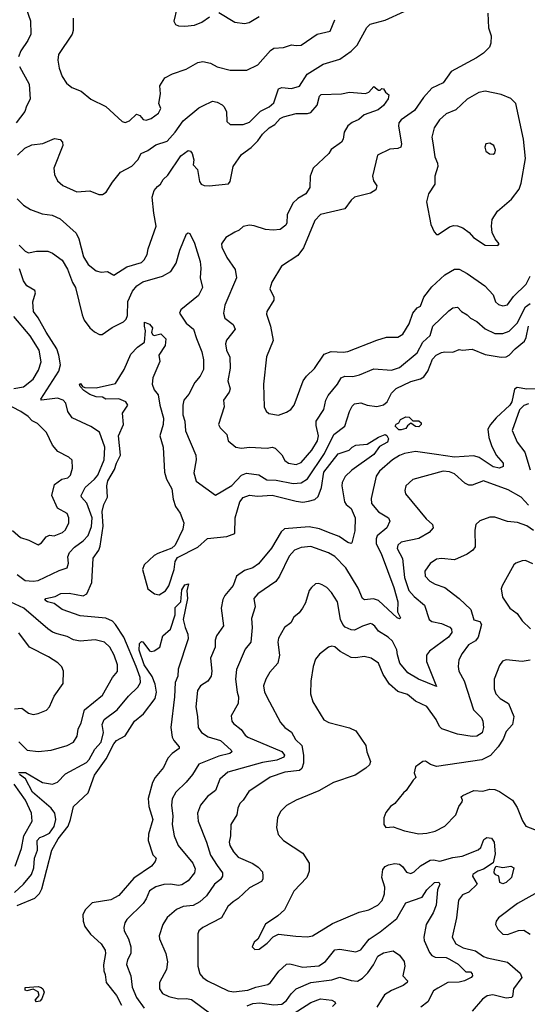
# Model space of a CAD drawing. Extents: x 1933546 to 2138868, y 524910 to 667279.
# Tile 321 of 466: x 2032061 to 2035207, y 645699 to 651805. Entities that reach past the tile are written whole.
import ezdxf

# ---------------------------------------------------------------- set-up
doc = ezdxf.new("R2010")
doc.units = 0

msp = doc.modelspace()

# ---------------------------------------------------------------- linework, layer by layer
at = {"layer": '0CON10XD'}
for points in [[(2032046.7, 650965), (2032092.7, 651007.3), (2032135, 651028.6), (2032205, 651036.4), (2032277.3, 651067.3), (2032311.4, 651061.4), (2032326.5, 651046.5), (2032328.9, 651025), (2032272.9, 650885), (2032275.8, 650845.8), (2032296, 650805), (2032327.6, 650777.6), (2032415, 650736.9), (2032495, 650743.1), (2032550.3, 650720.3), (2032575, 650721.4), (2032597.1, 650735), (2032635, 650796.7), (2032685, 650858.8), (2032755, 650895.8), (2032793.8, 650936.2), (2032814.7, 650975.3), (2032855, 650993.8), (2032905, 651028.2), (2032975, 651052.3), (2033025, 651107.7), (2033075, 651178.2), (2033170.9, 651259.1), (2033195, 651270.6), (2033255, 651299.5), (2033285, 651293.5), (2033316, 651276), (2033328.1, 651265), (2033343.4, 651233.4), (2033344.5, 651174.5), (2033364.4, 651154.4), (2033445, 651155.6), (2033485, 651169.4), (2033552.9, 651237.1), (2033607.1, 651265), (2033635, 651288.9), (2033665, 651375.6), (2033685, 651383.8), (2033745, 651377.3), (2033795, 651392.5), (2033842, 651468), (2033941, 651529), (2034045, 651559.4), (2034115, 651610.6), (2034152.7, 651647.3), (2034212.7, 651757.3), (2034232.4, 651777.6), (2034325, 651802.5), (2034444.2, 651855.8)], [(2032100.8, 651875), (2032127, 651797), (2032129.5, 651715), (2032111.8, 651675), (2032067.6, 651612.4), (2032054, 651575)], [(2033034, 651874), (2033016, 651796), (2033026.7, 651775), (2033045, 651767.5), (2033085, 651764.3), (2033145, 651771.4), (2033189.8, 651790.2), (2033236.7, 651823.3)], [(2033295, 651850), (2033395, 651790), (2033455, 651780.8), (2033483, 651787), (2033545, 651824.4)], [(2034962.2, 651845), (2034965.7, 651755), (2034984, 651705), (2034981.2, 651658.8), (2034972.5, 651635), (2034935, 651596.7), (2034892.1, 651567.9), (2034735, 651482.9), (2034685.9, 651414.1), (2034615, 651381.1), (2034562.9, 651322.9), (2034507.3, 651242.7), (2034425, 651184.4), (2034410, 651165), (2034408.5, 651145), (2034426.7, 651035), (2034422.5, 651015), (2034405, 651006.5), (2034355, 651002.5), (2034279.2, 650965), (2034247.1, 650835), (2034254.3, 650805), (2034274, 650775), (2034269.1, 650750.9), (2034235, 650728.6), (2034135, 650703.8), (2034115, 650686.7), (2034075, 650632.9), (2033925, 650598), (2033890.5, 650559.5), (2033820.7, 650389.3), (2033785, 650342.7), (2033684.4, 650275.6), (2033623.1, 650176.9), (2033611.9, 650135), (2033635.6, 650085), (2033635.6, 650065.6), (2033592.5, 649995), (2033591.2, 649978.8), (2033615.3, 649905.3), (2033631.4, 649815), (2033590.6, 649715), (2033572.5, 649545), (2033575.8, 649405), (2033587.9, 649377.9), (2033605, 649362.9), (2033665, 649353.3), (2033715, 649370.8), (2033742.1, 649387.9), (2033762.5, 649415), (2033816.9, 649565), (2033839.4, 649595), (2033888.8, 649641.2), (2033948.7, 649731.3), (2033991.8, 649748.2), (2034066.7, 649743.3), (2034095, 649747.1), (2034275, 649818.5), (2034335, 649835.5), (2034405, 649835.5), (2034435.8, 649854.2), (2034475, 649918.6), (2034497.6, 649985), (2034525, 650017.3), (2034545, 650029.2), (2034565.2, 650085), (2034615, 650148.8), (2034695, 650221.9), (2034755, 650257.5), (2034785, 650257.5), (2034835, 650231.4), (2034942.9, 650155), (2034995, 650098), (2035010, 650055), (2035027.9, 650037.9), (2035055, 650030), (2035085, 650035.8), (2035121.6, 650088.4), (2035199.5, 650165), (2035225.4, 650215)], [(2032392, 651815), (2032392.3, 651737.7), (2032386, 651715), (2032301.2, 651588.8), (2032298, 651555), (2032306, 651505), (2032325, 651453.3), (2032350.9, 651410.9), (2032384.4, 651384.4), (2032442.1, 651362.1), (2032502.4, 651312.4), (2032595, 651265.8), (2032695, 651172.9), (2032715, 651167.1), (2032741.7, 651178.3), (2032785, 651218.8), (2032805, 651210), (2032827.1, 651187.1), (2032845, 651181.1), (2032875, 651193.1), (2032920.8, 651225), (2032935.8, 651255), (2032924.2, 651285), (2032932.9, 651345), (2032929.2, 651395), (2032960, 651445), (2033008.6, 651468.6), (2033091.9, 651498.1), (2033165, 651538.9), (2033195, 651545.7), (2033244.4, 651534.4), (2033285, 651512.2), (2033365, 651491.5), (2033467.9, 651492.1), (2033535.8, 651525), (2033615.4, 651614.6), (2033635, 651628.1), (2033695, 651632.2), (2033745, 651650), (2033775, 651644), (2033805, 651647.1), (2033905, 651714.4), (2033985.3, 651734.7), (2034014.7, 651805)], [(2032059.5, 651515), (2032120.4, 651405), (2032125, 651312.5), (2032102.2, 651267.8), (2032093.1, 651235), (2032038, 651165)], [(2032045, 650694.2), (2032084.5, 650654.5), (2032128.2, 650628.2), (2032200.9, 650600.9), (2032262.6, 650592.6), (2032310.8, 650570.8), (2032410.2, 650480.2), (2032426.7, 650446.7), (2032457.1, 650335), (2032485, 650287.8), (2032535, 650247.1), (2032565, 650238.8), (2032605, 650243.8), (2032645, 650220), (2032725, 650273.3), (2032815, 650300), (2032831.9, 650315), (2032851.7, 650348.3), (2032857.8, 650385), (2032906.4, 650525), (2032891.8, 650605), (2032882.7, 650705), (2032894.6, 650745.4), (2032915, 650770), (2032934.2, 650785), (2032950.6, 650815), (2032978.9, 650841.1), (2033059.1, 650960.9), (2033105, 650993.3), (2033118.8, 650988.8), (2033130, 650975), (2033140.8, 650935), (2033136.7, 650905), (2033162, 650875), (2033175, 650802.5), (2033185, 650786), (2033205, 650775.8), (2033234.3, 650775.7), (2033355, 650788), (2033365, 650802.5), (2033384.6, 650895), (2033435, 650968.1), (2033495, 651011.8), (2033536.9, 651053.1), (2033565, 651095.9), (2033606.3, 651133.6), (2033642.5, 651155), (2033675, 651191.6), (2033695, 651203.5), (2033773.6, 651223.6), (2033845, 651222.7), (2033865, 651230.4), (2033905.4, 651275), (2033919.7, 651330.3), (2033928.6, 651341.4), (2034055.5, 651345.5), (2034104.6, 651355.4), (2034205, 651346.7), (2034224.5, 651355.5), (2034255, 651390), (2034285, 651367.5), (2034295, 651367.5), (2034305, 651377.5), (2034316.4, 651376.4), (2034327.5, 651355), (2034349.4, 651339.4), (2034345.5, 651315), (2034315, 651272), (2034283.3, 651245), (2034195, 651214), (2034163, 651187), (2034122.2, 651167.8), (2034093.7, 651146.3), (2034072.7, 651107.3), (2034065.7, 651064.3), (2034056.2, 651045), (2033990.3, 650999.7), (2033976, 650975), (2033880, 650885), (2033861.9, 650835), (2033860, 650765), (2033833.8, 650725), (2033785, 650696.6), (2033753.7, 650666.3), (2033718.8, 650595), (2033717.5, 650545), (2033710.2, 650529.8), (2033675.5, 650504.5), (2033631.2, 650498.8), (2033584.7, 650504.7), (2033515, 650527.7), (2033485, 650530.8), (2033445, 650521.8), (2033420.5, 650499.5), (2033395, 650486.9), (2033338.1, 650455), (2033310.8, 650415), (2033314.3, 650395), (2033345, 650330), (2033396.2, 650256.2), (2033405.4, 650205), (2033332.9, 650035), (2033324.3, 649985), (2033332.5, 649955), (2033384, 649915), (2033395.7, 649885), (2033343.3, 649816.7), (2033335.6, 649795), (2033342.7, 649755), (2033362.4, 649712.4), (2033365.4, 649644.6), (2033351.5, 649565), (2033364.3, 649515), (2033358.6, 649495), (2033324.5, 649445), (2033327.8, 649405), (2033294, 649295), (2033303.2, 649273.2), (2033345, 649233.3), (2033353.3, 649193.3), (2033400, 649155), (2033435, 649148.1), (2033485, 649153.8), (2033595, 649148.6), (2033625, 649154.2), (2033645, 649147.1), (2033686, 649106), (2033705, 649071.4), (2033726, 649056), (2033775, 649046.8), (2033805, 649059.3), (2033871.8, 649135), (2033906.7, 649193.3), (2033913.7, 649225), (2033897.6, 649287.6), (2033898.4, 649315), (2033945, 649387.5), (2033958.5, 649445), (2033972.1, 649475), (2034030, 649545), (2034053.1, 649585), (2034075, 649595.5), (2034125, 649593.1), (2034167.6, 649602.4), (2034255, 649640), (2034365, 649631.5), (2034415, 649648.2), (2034525, 649739.6), (2034560, 649805), (2034605, 649846.9), (2034620.5, 649905), (2034720.2, 649999.8), (2034745, 650018.1), (2034775, 650021.4), (2034799.4, 649995), (2034834.4, 649974.4), (2034855, 649953.8), (2034895, 649932.9), (2034945, 649888.8), (2035005, 649859.1), (2035055, 649860), (2035095, 649872.7), (2035145, 649922.5), (2035196.7, 650025), (2035225, 650044.8)], [(2035025, 650404), (2035033.3, 650415), (2035007.1, 650447.1), (2034990, 650485), (2034985.6, 650525), (2034990, 650565), (2035021.9, 650618.1), (2035108.7, 650691.3), (2035155.6, 650755), (2035168.1, 650791.9), (2035195.4, 650945), (2035184, 651065), (2035135.3, 651285.3), (2035105.3, 651315.3), (2035045, 651341.8), (2034945, 651361.5), (2034907.3, 651352.7), (2034835, 651312.5), (2034764.3, 651245), (2034705, 651220.4), (2034661.9, 651185), (2034629.1, 651135), (2034614.5, 651075.5), (2034620.7, 651040.7), (2034634.5, 650955), (2034650.5, 650915), (2034651.9, 650895), (2034634.2, 650835), (2034634.3, 650785), (2034594, 650725), (2034582, 650675), (2034608.8, 650535), (2034629.3, 650489.3), (2034643.9, 650473.9), (2034655, 650472.5), (2034725, 650521.2), (2034750.5, 650529.5), (2034775, 650526.9), (2034807.5, 650515), (2034846.1, 650486.1), (2034873.4, 650453.4), (2034945, 650407.5), (2035025, 650404)], [(2034995, 650971.2), (2035005, 650976.7), (2035010.8, 650995), (2035000, 651025), (2034975, 651040), (2034950, 651035), (2034943.3, 651015), (2034949.3, 650989.3), (2034972.3, 650972.3), (2034995, 650971.2)], [(2032057.3, 650407.3), (2032095, 650370), (2032115, 650358.8), (2032165, 650370), (2032235, 650370), (2032265, 650356.7), (2032325, 650313.1), (2032357.3, 650257.3), (2032387.9, 650175), (2032407.3, 650145), (2032447.7, 649975), (2032460.9, 649940.9), (2032495, 649894.3), (2032525, 649869.2), (2032555, 649852), (2032572.3, 649852.3), (2032634.5, 649895.5), (2032705, 649930.8), (2032721.4, 649948.6), (2032729.3, 649970.7), (2032732, 650058), (2032759, 650121), (2032786.8, 650155), (2032825, 650180), (2032945, 650214.6), (2032997.5, 650242.5), (2033031.5, 650295), (2033052.7, 650375), (2033095, 650476.7), (2033105, 650483.8), (2033115, 650478.8), (2033145, 650419.4), (2033178.7, 650305), (2033183.2, 650265), (2033178.6, 650205), (2033192.9, 650145), (2033169.3, 650095), (2033060, 650005), (2033051.9, 649985), (2033092.6, 649922.6), (2033137.8, 649885), (2033157.1, 649827.1), (2033190.7, 649745), (2033200.4, 649695), (2033199.1, 649635), (2033178.5, 649595), (2033146.5, 649555), (2033108.1, 649481.9), (2033077.8, 649445), (2033071.8, 649415), (2033072.7, 649355), (2033084.5, 649315), (2033087.5, 649255), (2033153.1, 649105), (2033154.3, 649075), (2033140, 648995), (2033155, 648944.2), (2033275, 648857.5), (2033375, 648917.5), (2033435, 648979.6), (2033467.1, 648992.9), (2033542.1, 648982.1), (2033592.3, 648952.3), (2033649.9, 648949.9), (2033755, 648929.5), (2033805, 648932.2), (2033845, 648958.7)], [(2032045.4, 648365), (2032095, 648326.6), (2032145, 648324.1), (2032175, 648327.7), (2032305, 648389.4), (2032354.3, 648405.7), (2032364.3, 648435), (2032359.2, 648475), (2032369.6, 648500.4), (2032400, 648535), (2032455, 648574.1), (2032484.4, 648605.6), (2032506.8, 648663.2), (2032509, 648715), (2032477.7, 648807.7), (2032444.5, 648845), (2032442.5, 648855), (2032466.2, 648903.8), (2032525.3, 648955), (2032545, 648980.9), (2032585.3, 649075), (2032587.7, 649155), (2032555, 649247.1), (2032502.2, 649282.2), (2032385, 649335.6), (2032359.2, 649375), (2032347.1, 649427.1), (2032330.8, 649445), (2032295, 649457.9), (2032195, 649446.2), (2032190.9, 649450.9), (2032302.8, 649625), (2032313.5, 649665), (2032304.2, 649725), (2032290, 649765), (2032225, 649868.2), (2032175.3, 649955.3), (2032145.6, 649995), (2032142.7, 650055), (2032157.9, 650112.1), (2032154.5, 650125), (2032105, 650153.8), (2032085.3, 650185), (2032060.4, 650260.4)], [(2032177.3, 649632.7), (2032193, 649683), (2032182.3, 649755), (2032126.6, 649845), (2032024.7, 649965)], [(2032053.9, 647136.1), (2032096.6, 647136.6), (2032202.5, 647075), (2032265, 647064.7), (2032295, 647076.5), (2032345, 647128.2), (2032475, 647199.1), (2032492.3, 647217.7), (2032527.5, 647282.5), (2032565, 647325.6), (2032579.2, 647385), (2032572.5, 647435), (2032584.5, 647465), (2032665, 647524.6), (2032735, 647610), (2032793.4, 647666.6), (2032808.6, 647695), (2032807, 647725), (2032783.2, 647795), (2032705.4, 647975.4), (2032654.8, 648054.8), (2032635, 648075.5), (2032595, 648092.8), (2032435, 648108.5), (2032325, 648148.6), (2032275, 648184.4), (2032234.1, 648194.1), (2032217.5, 648205), (2032222.5, 648215), (2032281, 648229), (2032315, 648246.5), (2032368, 648248), (2032455, 648231.8), (2032476.4, 648245), (2032507.1, 648315), (2032515.4, 648465), (2032551.6, 648515), (2032559.6, 648540.4), (2032577.3, 648665), (2032572.7, 648755), (2032582.2, 648797.8), (2032604.6, 648845), (2032601.7, 648915), (2032607.8, 648945), (2032649.4, 649015), (2032661, 649055), (2032685.2, 649105), (2032673.4, 649225), (2032704.2, 649295), (2032697.1, 649365), (2032731.4, 649415), (2032718.8, 649435), (2032675, 649454.4), (2032595, 649451.9), (2032573.3, 649463.3), (2032535, 649467.3), (2032495, 649481.8), (2032459.2, 649505), (2032435, 649530), (2032432, 649545), (2032438.3, 649548.3), (2032450.8, 649530.8), (2032464, 649524), (2032535, 649521.4), (2032655, 649550), (2032707.5, 649635), (2032749.7, 649730.3), (2032790, 649775), (2032835, 649806.2), (2032840.4, 649875), (2032833.5, 649905), (2032835, 649928.8), (2032866.2, 649916.2), (2032882.9, 649895), (2032878, 649865), (2032885, 649850), (2032895, 649846.7), (2032935, 649856.7), (2032966, 649825), (2032962, 649785), (2032922.5, 649725), (2032930, 649685), (2032886.2, 649585), (2032882.5, 649545), (2032895, 649510), (2032918.5, 649478.5), (2032928.8, 649415), (2032952.8, 649335), (2032950, 649295), (2032929.4, 649225), (2032950.6, 649155), (2032958.7, 648998.7), (2032971.5, 648955), (2033004.3, 648895), (2033011.7, 648831.7), (2033027, 648787), (2033056.4, 648745), (2033077.7, 648685), (2033071.9, 648645), (2033024.5, 648545.5), (2033003.1, 648526.9), (2032917.5, 648495), (2032895, 648482.5), (2032833.1, 648425), (2032822.7, 648395), (2032856, 648275), (2032895.5, 648245.5), (2032925, 648239.4), (2032965, 648262.5), (2032985.4, 648295), (2033018, 648395), (2033024.5, 648445.5), (2033039.8, 648470.2), (2033165, 648533.6), (2033225, 648587.9), (2033345, 648600.8), (2033395, 648618.8), (2033396.3, 648715), (2033424.4, 648815.6), (2033445, 648842.7), (2033485, 648857.3), (2033535, 648850.5), (2033625, 648856.9), (2033775, 648819.7), (2033815, 648814), (2033849.9, 648820.1), (2033890, 648830), (2033911.4, 648848.6), (2033932.4, 648905), (2033945, 648999.1), (2034035, 649112.9), (2034103.3, 649135), (2034121.2, 649155), (2034145, 649167.5), (2034215, 649172.9), (2034285, 649217.1), (2034325, 649233.3), (2034337, 649227), (2034347.5, 649205), (2034340, 649185), (2034291.7, 649158.3), (2034255, 649108.2), (2034119.1, 649010.9), (2034077.7, 648972.3), (2034058.8, 648935), (2034057.1, 648915), (2034073.2, 648815), (2034085, 648797.8), (2034114.6, 648774.6), (2034140.8, 648715), (2034138.6, 648635), (2034119.5, 648560.5), (2034115, 648556.7), (2034095, 648563.6), (2034039.9, 648599.9), (2033975.3, 648625.3), (2033918.3, 648648.3), (2033855, 648659.8), (2033702.9, 648647.1), (2033680.7, 648629.3), (2033621.7, 648528.3), (2033539.9, 648430.1), (2033505, 648405.4), (2033455, 648388.8), (2033405, 648354.3), (2033384.6, 648295.4), (2033332.9, 648235), (2033320.6, 648209.4), (2033310.5, 648155), (2033324.5, 648045.5), (2033281.1, 647985), (2033273.3, 647956.7), (2033272.8, 647915), (2033243.5, 647845), (2033250.7, 647765), (2033247.7, 647735), (2033226.8, 647703.2), (2033180.5, 647675), (2033163.8, 647645), (2033153.3, 647545), (2033163.6, 647483.6), (2033166.7, 647416.7), (2033188.6, 647385), (2033228.1, 647358.1), (2033305.7, 647335), (2033372.5, 647275), (2033375.5, 647265), (2033364.2, 647255), (2033295, 647238.4), (2033171.7, 647188.3), (2033132.2, 647125), (2033092.8, 647077.2), (2033028.9, 647015), (2033006.1, 646973.9), (2033002, 646935), (2033009.7, 646865), (2033006.7, 646815), (2033017.8, 646745), (2033043.4, 646683.4), (2033133.8, 646575), (2033149.3, 646539.3), (2033144.5, 646515), (2033104.4, 646465), (2033065, 646440.8), (2033045, 646437.1), (2032995, 646444.6), (2032955, 646443.3), (2032905, 646428.8), (2032865, 646402), (2032845, 646354), (2032825.6, 646325), (2032725.3, 646224.7), (2032711.9, 646205), (2032705.6, 646175), (2032708.1, 646155), (2032735, 646105.8), (2032749.7, 646055), (2032750.4, 646015), (2032729.1, 645975), (2032723.7, 645946.3), (2032750, 645875), (2032757.7, 645805), (2032785, 645740.6), (2032831.5, 645675)], [(2033845, 648958.7), (2033949.4, 649115), (2034006.8, 649233.2), (2034076.1, 649283.9), (2034105.3, 649374.7), (2034121.5, 649408.5), (2034135, 649422), (2034175, 649429.4), (2034215, 649415.6), (2034275, 649406.5), (2034315, 649417.3), (2034338.2, 649435), (2034365, 649488.8), (2034395, 649517.6), (2034485, 649562.1), (2034545, 649578), (2034565, 649589.5), (2034590.4, 649625), (2034619.5, 649700.5), (2034641.1, 649725), (2034675, 649740.9), (2034695, 649745.5), (2034745, 649742.5), (2034785, 649759.4), (2034805, 649755.6), (2034865, 649761.1), (2034945, 649729.4), (2035045, 649712.2), (2035075, 649713.5), (2035094.7, 649725.3), (2035132.1, 649765), (2035188.6, 649811.4), (2035199.5, 649835), (2035215.2, 649905)], [(2032025, 649518), (2032085, 649529.1), (2032144.6, 649575), (2032177.3, 649632.7)], [(2035305.2, 649515.2), (2035205, 649514.8), (2035145, 649524.6), (2035126.9, 649513.1), (2035110.5, 649435), (2035099, 649415), (2035015, 649336.9), (2034978.4, 649295), (2034963.1, 649265), (2034969.5, 649215), (2034985.3, 649165), (2035014.7, 649104.7), (2035057.9, 649055), (2035056.5, 649033.5), (2035035, 649024.4), (2034995, 649032.1), (2034909.3, 649089.3), (2034875, 649100), (2034755, 649091.6), (2034645, 649109.3), (2034515, 649128.2), (2034446, 649115), (2034415, 649103.3), (2034371.1, 649075), (2034291.8, 649005), (2034269.6, 648975), (2034239.2, 648835), (2034242.1, 648805), (2034285, 648753.9), (2034346.7, 648715), (2034354.4, 648695), (2034335.4, 648655), (2034276.8, 648605), (2034270, 648585), (2034271.1, 648555), (2034301.1, 648495), (2034378.8, 648285), (2034404.6, 648195), (2034402.4, 648132.4), (2034420, 648095), (2034415, 648088.8), (2034400.8, 648095), (2034285, 648203.6), (2034253.8, 648213.8), (2034198.3, 648208.3), (2034185.5, 648215.5), (2034158.9, 648278.9), (2034082.3, 648405), (2034015, 648475.4), (2033975, 648498.2), (2033865, 648539.1), (2033805, 648532.9), (2033764.2, 648515), (2033730.9, 648479.1), (2033672.1, 648355), (2033648.8, 648321.2), (2033536.2, 648243.8), (2033511.4, 648215), (2033519.4, 648165), (2033498, 648092), (2033502.1, 648035), (2033493.3, 647945), (2033458.5, 647901.5), (2033404.5, 647775), (2033398, 647715), (2033407.7, 647635), (2033416.7, 647605), (2033414.3, 647565), (2033371.2, 647488.8), (2033375.6, 647455), (2033385, 647440), (2033433.1, 647403.1), (2033458.5, 647368.5), (2033475.8, 647355), (2033685, 647266.2), (2033702.7, 647245), (2033697.4, 647232.6), (2033655, 647213.7), (2033565, 647199.5), (2033351.3, 647138.7), (2033300.5, 647095), (2033274.7, 647025.3), (2033225, 646987.8), (2033180.5, 646935), (2033162.7, 646885), (2033166.1, 646835), (2033218.7, 646705), (2033242.5, 646625), (2033285, 646560), (2033316.9, 646515), (2033317.9, 646495), (2033305, 646473.3), (2033268.5, 646445), (2033217.9, 646372.1), (2033178.1, 646335), (2033135, 646312.8), (2033074.2, 646305.8), (2033032.9, 646287.1), (2032975, 646237.1), (2032948.5, 646195), (2032925.6, 646125), (2032926.7, 646105), (2032967.5, 646015), (2032977.2, 645962.8), (2032970, 645915), (2032927.3, 645835), (2032926.7, 645795), (2032946.5, 645766.5), (2032985, 645748), (2033045, 645733.3), (2033095.4, 645735.4), (2033125, 645730), (2033245, 645640.5)], [(2032016.9, 648636.9), (2032065, 648593.2), (2032118.2, 648578.2), (2032175, 648549.2), (2032195, 648560.8), (2032225, 648597.5), (2032245, 648609.5), (2032275, 648604.4), (2032325.8, 648625), (2032345, 648642), (2032365.5, 648684.5), (2032365.6, 648715), (2032355, 648742), (2032295, 648776.5), (2032260, 648855), (2032276.6, 648923.4), (2032321.2, 648955), (2032358.8, 648965), (2032375, 648981.2), (2032388.1, 649025), (2032385, 649073.3), (2032365, 649091.4), (2032297.9, 649127.9), (2032265, 649167.5), (2032226.5, 649245), (2032170.5, 649300.5), (2032137.5, 649317.5), (2032113.1, 649345), (2032068.5, 649375), (2031965, 649430)], [(2035215, 649422.8), (2035185, 649413.2), (2035159.3, 649385), (2035113.4, 649256.6), (2035145, 649185.7), (2035192.5, 649122.5), (2035225, 649014.4)], [(2034411.7, 649261.7), (2034387.5, 649285), (2034395, 649297.5), (2034410, 649305), (2034420, 649325), (2034455, 649342.5), (2034475, 649340), (2034498.3, 649318.3), (2034535, 649317.5), (2034550, 649305), (2034550, 649295), (2034535, 649280), (2034515, 649282.5), (2034485, 649302.5), (2034463.6, 649286.4), (2034455, 649270), (2034425, 649262.5), (2034411.7, 649261.7)], [(2035215.4, 648795.4), (2035167.9, 648845), (2035088.9, 648888.9), (2034935, 648945.4), (2034865, 648918.8), (2034845, 648917.9), (2034820.3, 648930.3), (2034755, 648988.2), (2034725, 649001.8), (2034684.8, 649005.2), (2034497.2, 648952.8), (2034454.3, 648915), (2034447.5, 648885), (2034451.4, 648865), (2034579.3, 648709.3), (2034619.2, 648675), (2034622.5, 648655), (2034598.8, 648625), (2034535, 648588.5), (2034425, 648564.4), (2034404, 648546), (2034400.4, 648525), (2034433.8, 648463.8), (2034445.8, 648345), (2034473.4, 648265), (2034505, 648227.5), (2034570.4, 648175), (2034598.9, 648085), (2034615, 648073.8), (2034675, 648061.1), (2034727.8, 648037.8), (2034736.6, 648026.6), (2034739.4, 648005), (2034717.8, 647975), (2034600.1, 647889.9), (2034582.2, 647865), (2034581.8, 647825), (2034645, 647670), (2034533.1, 647715), (2034465.7, 647755), (2034416, 647815), (2034403.1, 647866.9), (2034398.3, 647898.3), (2034370.5, 647950.5), (2034345, 647976.2), (2034283.8, 648013.8), (2034261.9, 648045), (2034245, 648056.7), (2034235, 648060), (2034185, 648044.6), (2034135, 648019.6), (2034115, 648020.7), (2034078.4, 648038.4), (2034063.1, 648055), (2034049.6, 648085), (2034029.7, 648195), (2033992.4, 648252.4), (2033965, 648283.1), (2033935, 648301.4), (2033915, 648308.1), (2033895, 648305.7), (2033869.2, 648285), (2033855.7, 648265), (2033832, 648188), (2033814.2, 648155), (2033793.6, 648126.4), (2033760.6, 648099.4), (2033742, 648065), (2033701.4, 648035), (2033665, 647970), (2033660.9, 647945), (2033672.1, 647865), (2033661.2, 647815), (2033611.9, 647758.1), (2033585.4, 647714.6), (2033571.1, 647675), (2033578.2, 647635), (2033609.6, 647575)], [(2035245, 648637.5), (2035205, 648665.5), (2035147, 648687), (2035083.5, 648693.5), (2035005, 648720.5), (2034975, 648721.1), (2034912.8, 648697.2), (2034888, 648675), (2034881.5, 648638.5), (2034883.3, 648536.7), (2034870, 648515), (2034835, 648490), (2034755, 648455.6), (2034675, 648464.6), (2034645, 648460.4), (2034605, 648433.2), (2034571.5, 648385), (2034574, 648354), (2034603.1, 648323.1), (2034635, 648304.5), (2034695, 648284.4), (2034785, 648215.7), (2034856.8, 648146.8), (2034875, 648084.4), (2034912.5, 648072.5), (2034923.1, 648055), (2034902.5, 647975), (2034885.8, 647954.2), (2034842.4, 647927.6), (2034802.7, 647875), (2034782.7, 647835), (2034778.5, 647795), (2034782.9, 647765), (2034816, 647706), (2034872.5, 647525), (2034922.2, 647475), (2034932.1, 647455), (2034935.3, 647415.3), (2034926.2, 647383.8), (2034895, 647362.7), (2034865, 647360.4), (2034775, 647373.9), (2034677.3, 647407.3), (2034662.4, 647422.4), (2034642.5, 647465), (2034585, 647546.9), (2034515, 647579.1), (2034465, 647620.8), (2034405, 647639.2), (2034353.6, 647685)], [(2035241.7, 648431.7), (2035195, 648450.8), (2035175, 648450), (2035136.2, 648435), (2035124, 648425), (2035051.4, 648295), (2035045.7, 648275), (2035052.5, 648225), (2035098, 648155), (2035145, 648122.9), (2035175, 648077.5), (2035227.6, 648027.6)], [(2032045, 646312.6), (2032155, 646357.2), (2032183.2, 646386.8), (2032197.6, 646415), (2032259.5, 646655), (2032299.7, 646725), (2032360.2, 646805), (2032376.7, 646845), (2032394.3, 646925.7), (2032485, 647011.4), (2032525, 647120.5), (2032597.7, 647222.3), (2032645, 647315.6), (2032661.4, 647335), (2032714.4, 647365), (2032773.1, 647455), (2032828.9, 647501.1), (2032900.9, 647595), (2032908.9, 647635), (2032900.9, 647685), (2032881.1, 647731.1), (2032831.8, 647805), (2032800.7, 647895), (2032803.3, 647936.7), (2032815, 647948.8), (2032825, 647946.7), (2032865, 647892), (2032875, 647887.5), (2032895, 647891.1), (2032928.5, 647915), (2032948.1, 647985), (2032994.7, 648025.3), (2033024.3, 648115), (2033025, 648160), (2033060, 648195), (2033065, 648268.8), (2033085, 648301.4), (2033106.1, 648306.1), (2033095.7, 648264.3), (2033101.4, 648215), (2033074.2, 648085), (2033085.8, 648035), (2033103.3, 647995), (2033105.7, 647965), (2033042.3, 647777.7), (2033040, 647735), (2033024.7, 647695.3), (2033020.8, 647605), (2032996.7, 647415), (2033005.8, 647355.8), (2033015.5, 647335), (2033048.6, 647295), (2033049.2, 647285), (2033005.4, 647254.6), (2032979.5, 647225), (2032952.8, 647167.2), (2032899.6, 647105), (2032883.4, 647075), (2032857.2, 646975), (2032861.3, 646925), (2032885.4, 646845), (2032858.2, 646755), (2032856.9, 646715), (2032885, 646626.2), (2032905.7, 646605), (2032900.8, 646585), (2032878, 646555), (2032768.3, 646481.7), (2032675, 646374.6), (2032625, 646347.6), (2032510.5, 646329.5), (2032465.6, 646285), (2032451.1, 646255), (2032453.6, 646215), (2032465, 646181.4), (2032500, 646135), (2032565.4, 646075), (2032590.9, 646035), (2032592.9, 646015), (2032580.3, 645945), (2032582.5, 645907.5), (2032591.2, 645885), (2032596.5, 645835), (2032660.3, 645755), (2032692.4, 645695)], [(2032055, 647327.1), (2032106.2, 647275), (2032175, 647267.5), (2032255.7, 647275.7), (2032355, 647304.4), (2032394.6, 647325.4), (2032417.5, 647362.5), (2032422.9, 647405), (2032442.7, 647445), (2032461.5, 647525), (2032575, 647615.6), (2032636.5, 647725), (2032667.8, 647762.2), (2032666.4, 647805), (2032645.4, 647865), (2032619.1, 647915), (2032587.1, 647945), (2032529.4, 647959.4), (2032435, 647952.1), (2032395, 647960.4), (2032355, 647979.6), (2032293, 647997), (2032265, 648006.7), (2032235, 648027.5), (2032085.5, 648155.5), (2032005, 648192.1)], [(2032028.6, 647531.4), (2032075, 647536.7), (2032115, 647504.4), (2032145, 647496.9), (2032175, 647501.9), (2032226.2, 647523.8), (2032246.2, 647543.8), (2032275, 647609.2), (2032330.7, 647689.3), (2032333.3, 647765), (2032321.7, 647791.7), (2032297.3, 647817.3), (2032238.6, 647855), (2032122.5, 647915), (2032055, 648003.5)], [(2034353.6, 647685), (2034312.9, 647745), (2034285, 647815.7), (2034240, 647845), (2034195, 647855.6), (2034145, 647847.8), (2034115, 647850.5), (2034047.9, 647887.9), (2034015, 647915.7), (2033995, 647920), (2033975, 647913.8), (2033919.7, 647870.3), (2033895, 647840), (2033879.2, 647795), (2033866.1, 647703.9), (2033862.5, 647625), (2033878.6, 647575), (2033945, 647464), (2033976.8, 647446.8), (2034105, 647413.5), (2034145, 647394.4), (2034205.6, 647305), (2034212.1, 647265), (2034235.4, 647205), (2034229.1, 647185), (2034207.1, 647162.9), (2034139.7, 647120.3), (2034006, 647075), (2033915, 647023.8), (2033775, 646965.7), (2033715, 646931.4), (2033677.5, 646895), (2033659.2, 646855), (2033652.9, 646795), (2033663, 646753), (2033696, 646715), (2033816.2, 646636.2), (2033855.4, 646575.4), (2033855.6, 646525), (2033840.8, 646485), (2033758.9, 646401.1), (2033702, 646285), (2033661.3, 646248.7), (2033583.6, 646196.4), (2033535.8, 646104.2), (2033513.3, 646085), (2033502.5, 646055), (2033518.3, 646038.3), (2033545, 646041.2), (2033595, 646078.8), (2033632.6, 646117.4), (2033665, 646134.4), (2033772.7, 646122.7), (2033845, 646116.9), (2033875, 646123.1), (2034000.5, 646199.5), (2034165, 646270.5), (2034225, 646284.4), (2034280.8, 646315), (2034306.9, 646343.1), (2034321.5, 646385), (2034323.5, 646425), (2034304.7, 646485), (2034312.1, 646535), (2034325, 646552.9), (2034346.7, 646565), (2034385, 646572.5), (2034415, 646567.8), (2034433.9, 646553.9), (2034458.8, 646518.8), (2034485, 646511.5), (2034505, 646520), (2034545, 646557.7), (2034605, 646593.9), (2034625, 646595.9), (2034665, 646586.1), (2034745, 646610), (2034802.7, 646617.3), (2034902.9, 646657.1), (2034918.3, 646671.7), (2034938.3, 646721.7), (2034956.1, 646733.9), (2034985, 646729.2), (2035001.1, 646705), (2035007.2, 646632.8), (2034995, 646577.5), (2034935, 646537.5), (2034900, 646525), (2034870, 646505), (2034867.5, 646495), (2034896.7, 646445), (2034845, 646394.4), (2034805, 646377.8), (2034781.5, 646345), (2034767.7, 646235), (2034741.5, 646115), (2034764.3, 646075), (2034808.7, 646048.7), (2034885, 646030), (2034935, 645996.4), (2034958.1, 645988.1), (2035085, 645961.5), (2035162.7, 645892.7), (2035173.5, 645865), (2035120.8, 645795), (2035115, 645747.5), (2035108.6, 645741.4), (2035075, 645737.3), (2034992.7, 645757.3), (2034957.7, 645752.3), (2034929.6, 645730.4), (2034865, 645657.1)], [(2035225, 647832.5), (2035175, 647825.8), (2035075, 647836), (2035053, 647827), (2035035, 647800), (2035002.5, 647715), (2035001.1, 647655), (2035012.2, 647625), (2035039.2, 647595), (2035091.2, 647565), (2035122.5, 647485), (2035116.2, 647435), (2035075, 647391.2), (2035056.4, 647343.6), (2035025.8, 647295), (2034978.6, 647241.4), (2034925.5, 647214.5), (2034645, 647174.3), (2034607, 647187), (2034575, 647206.2), (2034560, 647205), (2034515, 647172.5), (2034505.8, 647135), (2034516.7, 647105), (2034500, 647090), (2034456, 647025), (2034438.9, 647011.1), (2034385.9, 646944.1), (2034360, 646925), (2034330.3, 646889.7), (2034316.7, 646855), (2034317.5, 646815), (2034330, 646795), (2034375, 646800), (2034445, 646774.3), (2034535, 646755.8), (2034585, 646760), (2034635, 646773.1), (2034695.5, 646804.5), (2034764, 646875), (2034782.9, 646925), (2034802.5, 646955), (2034805.9, 646965.9), (2034796.7, 646985), (2034806.7, 646995), (2034875, 647026.2), (2034931.7, 647021.7), (2034975, 647033.1), (2035005, 647031.9), (2035035, 647018.6), (2035116, 646965), (2035145, 646920), (2035176.4, 646836.4), (2035198, 646805), (2035352.5, 646745)], [(2033609.6, 647575), (2033676.3, 647446.3), (2033705, 647415.5), (2033745, 647386.9), (2033770.6, 647340.6), (2033808.5, 647305), (2033819.7, 647245), (2033820.4, 647195), (2033808.5, 647161.5), (2033795, 647149.7), (2033705, 647138.8), (2033612.4, 647107.6), (2033480.6, 647019.4), (2033445.6, 646965), (2033425, 646944), (2033412.5, 646915), (2033406.9, 646875), (2033370, 646815), (2033367.8, 646745), (2033359.5, 646705), (2033363.6, 646685), (2033385, 646644.3), (2033415, 646611.9), (2033505, 646572.2), (2033539.8, 646549.8), (2033565, 646520), (2033568.6, 646495), (2033567.8, 646475), (2033559.6, 646460.4), (2033485, 646420.6), (2033415.3, 646354.7), (2033382.9, 646335), (2033351.4, 646305), (2033312.5, 646235), (2033195.8, 646175), (2033170.8, 646155), (2033164.4, 646135.6), (2033165.6, 645935.6), (2033177.6, 645887.6), (2033195.8, 645865), (2033224, 645845), (2033353.1, 645783.1), (2033386.9, 645776.9), (2033475, 645786.2), (2033525, 645804.7), (2033598.8, 645821.2), (2033616.2, 645833.8), (2033666.5, 645905), (2033715, 645949.3), (2033735, 645951.2), (2033815, 645930), (2033915, 645938.9), (2033956.7, 645965), (2034015, 646036.5), (2034045, 646040.9), (2034145, 646024.4), (2034175, 646038.1), (2034186.9, 646053.1), (2034226, 646104), (2034295, 646149.6), (2034398.4, 646231.6), (2034455, 646327.8), (2034555, 646364.5), (2034585, 646408.5), (2034632, 646455), (2034657.7, 646457.7), (2034664, 646445), (2034650.7, 646409.3), (2034641.9, 646315), (2034624.3, 646265.7), (2034579.2, 646195), (2034565.6, 646115), (2034567.5, 646095), (2034600.5, 646020.5), (2034615, 646002.2), (2034635, 645992.5), (2034705, 645988.7), (2034725, 645980.2), (2034779.1, 645949.1), (2034825, 645900.8), (2034855, 645900), (2034865, 645888.8), (2034866.9, 645875), (2034858.8, 645865), (2034817.5, 645845), (2034785, 645836.8), (2034715, 645834.6), (2034651.4, 645798.6), (2034626.5, 645783.5), (2034591.2, 645715), (2034547.8, 645682.3)], [(2032028, 646392), (2032084.8, 646445.2), (2032133.1, 646505), (2032147.8, 646545), (2032153.3, 646605), (2032171.2, 646655), (2032168.8, 646715), (2032185, 646733.6), (2032207.8, 646742.2), (2032245, 646760.9), (2032275, 646801.5), (2032285.8, 646845), (2032278.4, 646885), (2032256, 646915), (2032140.3, 647015), (2032097.5, 647097.5), (2032059.1, 647125)], [(2032032.1, 646555), (2032071.9, 646665), (2032086.5, 646745), (2032138.9, 646835), (2032134.6, 646885), (2032095.8, 646965), (2032026.9, 647065)], [(2035055, 646446.7), (2035037.5, 646455), (2035030, 646495), (2035011.7, 646501.7), (2035002.5, 646515), (2035003, 646537), (2035013, 646557), (2035055, 646548), (2035105.7, 646555.7), (2035123.3, 646545), (2035108.6, 646485), (2035075, 646454), (2035055, 646446.7)], [(2035286.7, 646403.3), (2035147.1, 646325), (2035027.5, 646235), (2035013.8, 646215), (2035010, 646195), (2035023.8, 646165), (2035055, 646134.2), (2035085, 646133.1), (2035152.4, 646157.6), (2035185, 646158.6), (2035224.5, 646134.5)], [(2033470.6, 645689.4), (2033505, 645705.3), (2033548.5, 645708.5), (2033635, 645695.3), (2033685, 645699.7), (2033715, 645722.3), (2033743.9, 645765), (2033774, 645796), (2033865.9, 645834.1), (2033995, 645851), (2034045, 645868.6), (2034115, 645846.4), (2034155, 645843.6), (2034185, 645861.8), (2034217.6, 645895), (2034253.7, 645945), (2034281.4, 645998.6), (2034315, 646018.9), (2034375, 646030), (2034414, 646005), (2034443.3, 645965), (2034447.1, 645935), (2034436, 645876), (2034463.8, 645845), (2034462.5, 645835), (2034437.5, 645815), (2034364.8, 645785.2), (2034321, 645759), (2034275, 645681.4)], [(2032165, 645714.4), (2032157.1, 645725), (2032181.9, 645755), (2032176.2, 645776.2), (2032145, 645792.9), (2032105, 645781.9), (2032095, 645786.7), (2032095, 645803.3), (2032175, 645809.4), (2032194.5, 645804.5), (2032204.2, 645795), (2032211.9, 645775), (2032197.5, 645732.5), (2032185, 645718.9), (2032165, 645714.4)], [(2033733.4, 645626.6), (2033865, 645710.4), (2033925, 645732.9), (2033995, 645724.2), (2034013.8, 645715), (2034018, 645705), (2033998.8, 645685)]]:
    msp.add_lwpolyline(points, dxfattribs=at)

doc.saveas('drawing.dxf')
